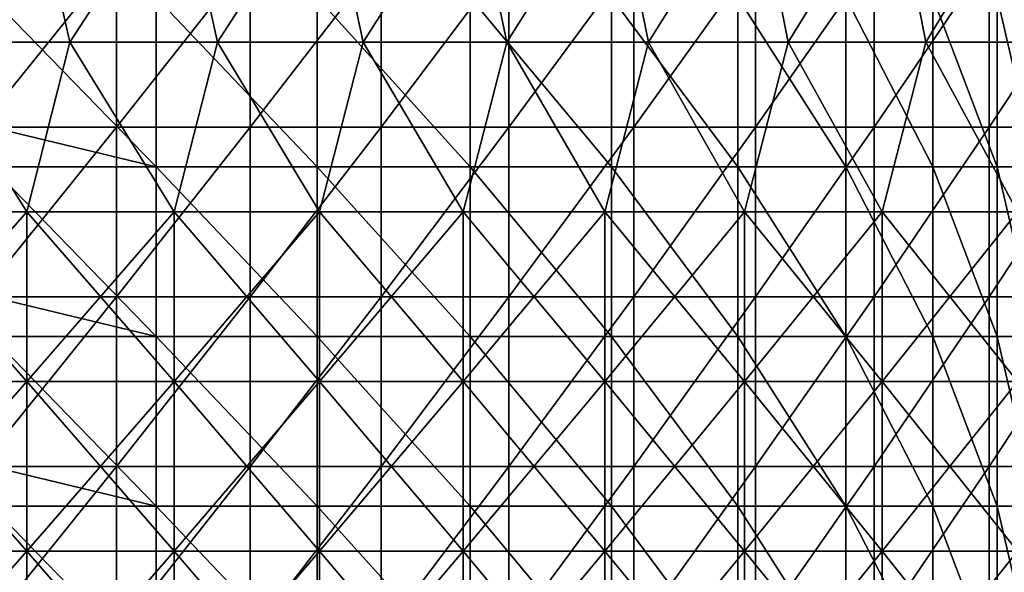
# Model space of a CAD drawing. Header units: inches. Extents: x -4.75 to 4.5, y 0 to 1.88.
# Tile 318 of 462: x 1.66 to 2.13, y 0.91 to 1.17. Entities that reach past the tile are written whole.
import ezdxf

# ---------------------------------------------------------------- set-up
doc = ezdxf.new("R2010")
doc.units = ezdxf.units.IN
doc.header["$LTSCALE"] = 101.851852
doc.header["$MEASUREMENT"] = 0
for name, color, linetype in [('11', 7, 'CONTINUOUS'), ('12', 7, 'CONTINUOUS'), ('33', 7, 'CONTINUOUS')]:
    doc.layers.add(name, color=color, linetype=linetype)

msp = doc.modelspace()

# ---------------------------------------------------------------- linework, layer by layer
at = {"layer": '11', "color": 13, "linetype": 'Continuous', "true_color": 0xd67263}
for points in [[(1.71037, 1.12298, 2.31587), (1.64597, 1.12298, 2.36208), (1.71037, 1.20306, 2.31587), (1.71037, 1.12298, 2.31587)], [(1.71037, 1.20306, 2.31587), (1.64597, 1.12298, 2.36208), (1.64597, 1.20306, 2.36208), (1.71037, 1.20306, 2.31587)], [(1.77348, 1.12298, 2.26791), (1.71037, 1.12298, 2.31587), (1.77348, 1.20306, 2.26791), (1.77348, 1.12298, 2.26791)], [(1.77348, 1.20306, 2.26791), (1.71037, 1.12298, 2.31587), (1.71037, 1.20306, 2.31587), (1.77348, 1.20306, 2.26791)], [(1.83524, 1.12298, 2.21823), (1.77348, 1.12298, 2.26791), (1.83524, 1.20306, 2.21823), (1.83524, 1.12298, 2.21823)], [(1.83524, 1.20306, 2.21823), (1.77348, 1.12298, 2.26791), (1.77348, 1.20306, 2.26791), (1.83524, 1.20306, 2.21823)], [(1.89561, 1.12298, 2.16687), (1.83524, 1.12298, 2.21823), (1.89561, 1.20306, 2.16687), (1.89561, 1.12298, 2.16687)], [(1.89561, 1.20306, 2.16687), (1.83524, 1.12298, 2.21823), (1.83524, 1.20306, 2.21823), (1.89561, 1.20306, 2.16687)], [(1.95454, 1.12298, 2.11386), (1.89561, 1.12298, 2.16687), (1.95454, 1.20306, 2.11386), (1.95454, 1.12298, 2.11386)], [(1.95454, 1.20306, 2.11386), (1.89561, 1.12298, 2.16687), (1.89561, 1.20306, 2.16687), (1.95454, 1.20306, 2.11386)], [(2.01199, 1.12298, 2.05926), (1.95454, 1.12298, 2.11386), (2.01199, 1.20306, 2.05926), (2.01199, 1.12298, 2.05926)], [(2.01199, 1.20306, 2.05926), (1.95454, 1.12298, 2.11386), (1.95454, 1.20306, 2.11386), (2.01199, 1.20306, 2.05926)], [(2.06792, 1.12298, 2.00309), (2.01199, 1.12298, 2.05926), (2.06792, 1.20306, 2.00309), (2.06792, 1.12298, 2.00309)], [(2.06792, 1.20306, 2.00309), (2.01199, 1.12298, 2.05926), (2.01199, 1.20306, 2.05926), (2.06792, 1.20306, 2.00309)], [(2.12227, 1.12298, 1.9454), (2.06792, 1.12298, 2.00309), (2.12227, 1.20306, 1.9454), (2.12227, 1.12298, 1.9454)], [(2.12227, 1.20306, 1.9454), (2.06792, 1.12298, 2.00309), (2.06792, 1.20306, 2.00309), (2.12227, 1.20306, 1.9454)], [(2.17502, 1.12298, 1.88624), (2.12227, 1.12298, 1.9454), (2.17502, 1.20306, 1.88624), (2.17502, 1.12298, 1.88624)], [(2.17502, 1.20306, 1.88624), (2.12227, 1.12298, 1.9454), (2.12227, 1.20306, 1.9454), (2.17502, 1.20306, 1.88624)], [(1.71037, 1.0429, 2.31587), (1.64597, 1.0429, 2.36208), (1.71037, 1.12298, 2.31587), (1.71037, 1.0429, 2.31587)], [(1.71037, 1.12298, 2.31587), (1.64597, 1.0429, 2.36208), (1.64597, 1.12298, 2.36208), (1.71037, 1.12298, 2.31587)], [(1.77348, 1.0429, 2.26791), (1.71037, 1.0429, 2.31587), (1.77348, 1.12298, 2.26791), (1.77348, 1.0429, 2.26791)], [(1.77348, 1.12298, 2.26791), (1.71037, 1.0429, 2.31587), (1.71037, 1.12298, 2.31587), (1.77348, 1.12298, 2.26791)], [(1.83524, 1.0429, 2.21823), (1.77348, 1.0429, 2.26791), (1.83524, 1.12298, 2.21823), (1.83524, 1.0429, 2.21823)], [(1.83524, 1.12298, 2.21823), (1.77348, 1.0429, 2.26791), (1.77348, 1.12298, 2.26791), (1.83524, 1.12298, 2.21823)], [(1.89561, 1.0429, 2.16687), (1.83524, 1.0429, 2.21823), (1.89561, 1.12298, 2.16687), (1.89561, 1.0429, 2.16687)], [(1.89561, 1.12298, 2.16687), (1.83524, 1.0429, 2.21823), (1.83524, 1.12298, 2.21823), (1.89561, 1.12298, 2.16687)], [(1.95454, 1.0429, 2.11386), (1.89561, 1.0429, 2.16687), (1.95454, 1.12298, 2.11386), (1.95454, 1.0429, 2.11386)], [(1.95454, 1.12298, 2.11386), (1.89561, 1.0429, 2.16687), (1.89561, 1.12298, 2.16687), (1.95454, 1.12298, 2.11386)], [(2.01199, 1.0429, 2.05926), (1.95454, 1.0429, 2.11386), (2.01199, 1.12298, 2.05926), (2.01199, 1.0429, 2.05926)], [(2.01199, 1.12298, 2.05926), (1.95454, 1.0429, 2.11386), (1.95454, 1.12298, 2.11386), (2.01199, 1.12298, 2.05926)], [(2.06792, 1.0429, 2.00309), (2.01199, 1.0429, 2.05926), (2.06792, 1.12298, 2.00309), (2.06792, 1.0429, 2.00309)], [(2.06792, 1.12298, 2.00309), (2.01199, 1.0429, 2.05926), (2.01199, 1.12298, 2.05926), (2.06792, 1.12298, 2.00309)], [(2.12227, 1.0429, 1.9454), (2.06792, 1.0429, 2.00309), (2.12227, 1.12298, 1.9454), (2.12227, 1.0429, 1.9454)], [(2.12227, 1.12298, 1.9454), (2.06792, 1.0429, 2.00309), (2.06792, 1.12298, 2.00309), (2.12227, 1.12298, 1.9454)], [(2.17502, 1.0429, 1.88624), (2.12227, 1.0429, 1.9454), (2.17502, 1.12298, 1.88624), (2.17502, 1.0429, 1.88624)], [(2.17502, 1.12298, 1.88624), (2.12227, 1.0429, 1.9454), (2.12227, 1.12298, 1.9454), (2.17502, 1.12298, 1.88624)], [(1.71037, 0.96282, 2.31587), (1.64597, 0.96282, 2.36208), (1.71037, 1.0429, 2.31587), (1.71037, 0.96282, 2.31587)], [(1.71037, 1.0429, 2.31587), (1.64597, 0.96282, 2.36208), (1.64597, 1.0429, 2.36208), (1.71037, 1.0429, 2.31587)], [(1.77348, 0.96282, 2.26791), (1.71037, 0.96282, 2.31587), (1.77348, 1.0429, 2.26791), (1.77348, 0.96282, 2.26791)], [(1.77348, 1.0429, 2.26791), (1.71037, 0.96282, 2.31587), (1.71037, 1.0429, 2.31587), (1.77348, 1.0429, 2.26791)], [(1.83524, 0.96282, 2.21823), (1.77348, 0.96282, 2.26791), (1.83524, 1.0429, 2.21823), (1.83524, 0.96282, 2.21823)], [(1.83524, 1.0429, 2.21823), (1.77348, 0.96282, 2.26791), (1.77348, 1.0429, 2.26791), (1.83524, 1.0429, 2.21823)], [(1.89561, 0.96282, 2.16687), (1.83524, 0.96282, 2.21823), (1.89561, 1.0429, 2.16687), (1.89561, 0.96282, 2.16687)], [(1.89561, 1.0429, 2.16687), (1.83524, 0.96282, 2.21823), (1.83524, 1.0429, 2.21823), (1.89561, 1.0429, 2.16687)], [(1.95454, 0.96282, 2.11386), (1.89561, 0.96282, 2.16687), (1.95454, 1.0429, 2.11386), (1.95454, 0.96282, 2.11386)], [(1.95454, 1.0429, 2.11386), (1.89561, 0.96282, 2.16687), (1.89561, 1.0429, 2.16687), (1.95454, 1.0429, 2.11386)], [(2.01199, 0.96282, 2.05926), (1.95454, 0.96282, 2.11386), (2.01199, 1.0429, 2.05926), (2.01199, 0.96282, 2.05926)], [(2.01199, 1.0429, 2.05926), (1.95454, 0.96282, 2.11386), (1.95454, 1.0429, 2.11386), (2.01199, 1.0429, 2.05926)], [(2.06792, 0.96282, 2.00309), (2.01199, 0.96282, 2.05926), (2.06792, 1.0429, 2.00309), (2.06792, 0.96282, 2.00309)], [(2.06792, 1.0429, 2.00309), (2.01199, 0.96282, 2.05926), (2.01199, 1.0429, 2.05926), (2.06792, 1.0429, 2.00309)], [(2.12227, 0.96282, 1.9454), (2.06792, 0.96282, 2.00309), (2.12227, 1.0429, 1.9454), (2.12227, 0.96282, 1.9454)], [(2.12227, 1.0429, 1.9454), (2.06792, 0.96282, 2.00309), (2.06792, 1.0429, 2.00309), (2.12227, 1.0429, 1.9454)], [(2.17502, 0.96282, 1.88624), (2.12227, 0.96282, 1.9454), (2.17502, 1.0429, 1.88624), (2.17502, 0.96282, 1.88624)], [(2.17502, 1.0429, 1.88624), (2.12227, 0.96282, 1.9454), (2.12227, 1.0429, 1.9454), (2.17502, 1.0429, 1.88624)], [(1.71037, 0.88274, 2.31587), (1.64597, 0.88274, 2.36208), (1.71037, 0.96282, 2.31587), (1.71037, 0.88274, 2.31587)], [(1.71037, 0.96282, 2.31587), (1.64597, 0.88274, 2.36208), (1.64597, 0.96282, 2.36208), (1.71037, 0.96282, 2.31587)], [(1.77348, 0.88274, 2.26791), (1.71037, 0.88274, 2.31587), (1.77348, 0.96282, 2.26791), (1.77348, 0.88274, 2.26791)], [(1.77348, 0.96282, 2.26791), (1.71037, 0.88274, 2.31587), (1.71037, 0.96282, 2.31587), (1.77348, 0.96282, 2.26791)], [(1.83524, 0.88274, 2.21823), (1.77348, 0.88274, 2.26791), (1.83524, 0.96282, 2.21823), (1.83524, 0.88274, 2.21823)], [(1.83524, 0.96282, 2.21823), (1.77348, 0.88274, 2.26791), (1.77348, 0.96282, 2.26791), (1.83524, 0.96282, 2.21823)], [(1.89561, 0.88274, 2.16687), (1.83524, 0.88274, 2.21823), (1.89561, 0.96282, 2.16687), (1.89561, 0.88274, 2.16687)], [(1.89561, 0.96282, 2.16687), (1.83524, 0.88274, 2.21823), (1.83524, 0.96282, 2.21823), (1.89561, 0.96282, 2.16687)], [(1.95454, 0.88274, 2.11386), (1.89561, 0.88274, 2.16687), (1.95454, 0.96282, 2.11386), (1.95454, 0.88274, 2.11386)], [(1.95454, 0.96282, 2.11386), (1.89561, 0.88274, 2.16687), (1.89561, 0.96282, 2.16687), (1.95454, 0.96282, 2.11386)], [(2.01199, 0.88274, 2.05926), (1.95454, 0.88274, 2.11386), (2.01199, 0.96282, 2.05926), (2.01199, 0.88274, 2.05926)], [(2.01199, 0.96282, 2.05926), (1.95454, 0.88274, 2.11386), (1.95454, 0.96282, 2.11386), (2.01199, 0.96282, 2.05926)], [(2.06792, 0.88274, 2.00309), (2.01199, 0.88274, 2.05926), (2.06792, 0.96282, 2.00309), (2.06792, 0.88274, 2.00309)], [(2.06792, 0.96282, 2.00309), (2.01199, 0.88274, 2.05926), (2.01199, 0.96282, 2.05926), (2.06792, 0.96282, 2.00309)], [(2.12227, 0.88274, 1.9454), (2.06792, 0.88274, 2.00309), (2.12227, 0.96282, 1.9454), (2.12227, 0.88274, 1.9454)], [(2.12227, 0.96282, 1.9454), (2.06792, 0.88274, 2.00309), (2.06792, 0.96282, 2.00309), (2.12227, 0.96282, 1.9454)], [(2.17502, 0.88274, 1.88624), (2.12227, 0.88274, 1.9454), (2.17502, 0.96282, 1.88624), (2.17502, 0.88274, 1.88624)], [(2.17502, 0.96282, 1.88624), (2.12227, 0.88274, 1.9454), (2.12227, 0.96282, 1.9454), (2.17502, 0.96282, 1.88624)]]:
    msp.add_3dface(points, dxfattribs=at)
at = {"layer": '12', "color": 13, "linetype": 'Continuous', "true_color": 0xd67263}
for points in [[(1.61789, 1.16302, -3.17393), (1.59965, 1.2431, -3.18316), (1.67049, 1.2431, -3.14656), (1.61789, 1.16302, -3.17393)], [(1.67049, 1.2431, 3.14656), (1.59966, 1.2431, 3.18316), (1.61789, 1.16302, 3.17393), (1.67049, 1.2431, 3.14656)], [(1.67049, 1.2431, 3.14656), (1.61789, 1.16302, 3.17393), (1.68837, 1.16302, 3.13701), (1.67049, 1.2431, 3.14656)], [(1.68837, 1.16302, -3.13701), (1.61789, 1.16302, -3.17393), (1.67049, 1.2431, -3.14656), (1.68837, 1.16302, -3.13701)], [(1.7405, 1.2431, 3.10839), (1.67049, 1.2431, 3.14656), (1.68837, 1.16302, 3.13701), (1.7405, 1.2431, 3.10839)], [(1.68837, 1.16302, -3.13701), (1.67049, 1.2431, -3.14656), (1.74049, 1.2431, -3.10839), (1.68837, 1.16302, -3.13701)], [(1.7405, 1.2431, 3.10839), (1.68837, 1.16302, 3.13701), (1.758, 1.16302, 3.09852), (1.7405, 1.2431, 3.10839)], [(1.75801, 1.16302, -3.09852), (1.68837, 1.16302, -3.13701), (1.74049, 1.2431, -3.10839), (1.75801, 1.16302, -3.09852)], [(1.75801, 1.16302, -3.09852), (1.74049, 1.2431, -3.10839), (1.80962, 1.2431, -3.06866), (1.75801, 1.16302, -3.09852)], [(1.80963, 1.2431, 3.06866), (1.7405, 1.2431, 3.10839), (1.758, 1.16302, 3.09852), (1.80963, 1.2431, 3.06866)], [(1.80963, 1.2431, 3.06866), (1.758, 1.16302, 3.09852), (1.82676, 1.16302, 3.05849), (1.80963, 1.2431, 3.06866)], [(1.82676, 1.16302, -3.05849), (1.75801, 1.16302, -3.09852), (1.80962, 1.2431, -3.06866), (1.82676, 1.16302, -3.05849)], [(1.82676, 1.16302, -3.05849), (1.80962, 1.2431, -3.06866), (1.87785, 1.2431, -3.02739), (1.82676, 1.16302, -3.05849)], [(1.87785, 1.2431, 3.02739), (1.80963, 1.2431, 3.06866), (1.82676, 1.16302, 3.05849), (1.87785, 1.2431, 3.02739)], [(1.87785, 1.2431, 3.02739), (1.82676, 1.16302, 3.05849), (1.89461, 1.16302, 3.01693), (1.87785, 1.2431, 3.02739)], [(1.89461, 1.16302, -3.01693), (1.82676, 1.16302, -3.05849), (1.87785, 1.2431, -3.02739), (1.89461, 1.16302, -3.01693)], [(1.94513, 1.2431, 2.9846), (1.87785, 1.2431, 3.02739), (1.89461, 1.16302, 3.01693), (1.94513, 1.2431, 2.9846)], [(1.89461, 1.16302, -3.01693), (1.87785, 1.2431, -3.02739), (1.94513, 1.2431, -2.98461), (1.89461, 1.16302, -3.01693)], [(1.94513, 1.2431, 2.9846), (1.89461, 1.16302, 3.01693), (1.96151, 1.16302, 2.97387), (1.94513, 1.2431, 2.9846)], [(1.96151, 1.16302, -2.97386), (1.89461, 1.16302, -3.01693), (1.94513, 1.2431, -2.98461), (1.96151, 1.16302, -2.97386)], [(2.01144, 1.2431, 2.94032), (1.94513, 1.2431, 2.9846), (1.96151, 1.16302, 2.97387), (2.01144, 1.2431, 2.94032)], [(1.96151, 1.16302, -2.97386), (1.94513, 1.2431, -2.98461), (2.01144, 1.2431, -2.94033), (1.96151, 1.16302, -2.97386)], [(2.01144, 1.2431, 2.94032), (1.96151, 1.16302, 2.97387), (2.02744, 1.16302, 2.92932), (2.01144, 1.2431, 2.94032)], [(2.02744, 1.16302, -2.92932), (1.96151, 1.16302, -2.97386), (2.01144, 1.2431, -2.94033), (2.02744, 1.16302, -2.92932)], [(2.07674, 1.2431, 2.89457), (2.01144, 1.2431, 2.94032), (2.02744, 1.16302, 2.92932), (2.07674, 1.2431, 2.89457)], [(2.02744, 1.16302, -2.92932), (2.01144, 1.2431, -2.94033), (2.07674, 1.2431, -2.89457), (2.02744, 1.16302, -2.92932)], [(2.07674, 1.2431, 2.89457), (2.02744, 1.16302, 2.92932), (2.09235, 1.16302, 2.88331), (2.07674, 1.2431, 2.89457)], [(2.09235, 1.16302, -2.88331), (2.02744, 1.16302, -2.92932), (2.07674, 1.2431, -2.89457), (2.09235, 1.16302, -2.88331)], [(2.141, 1.2431, 2.84737), (2.07674, 1.2431, 2.89457), (2.09235, 1.16302, 2.88331), (2.141, 1.2431, 2.84737)], [(2.09235, 1.16302, -2.88331), (2.07674, 1.2431, -2.89457), (2.141, 1.2431, -2.84737), (2.09235, 1.16302, -2.88331)], [(2.141, 1.2431, 2.84737), (2.09235, 1.16302, 2.88331), (2.15622, 1.16302, 2.83587), (2.141, 1.2431, 2.84737)], [(2.15622, 1.16302, -2.83586), (2.09235, 1.16302, -2.88331), (2.141, 1.2431, -2.84737), (2.15622, 1.16302, -2.83586)], [(1.59769, 1.08294, 3.18415), (1.66804, 1.08294, 3.14786), (1.61789, 1.16302, 3.17393), (1.59769, 1.08294, 3.18415)], [(1.66804, 1.08294, -3.14786), (1.59769, 1.08294, -3.18415), (1.61789, 1.16302, -3.17393), (1.66804, 1.08294, -3.14786)], [(1.61789, 1.16302, 3.17393), (1.66804, 1.08294, 3.14786), (1.68837, 1.16302, 3.13701), (1.61789, 1.16302, 3.17393)], [(1.68837, 1.16302, -3.13701), (1.66804, 1.08294, -3.14786), (1.61789, 1.16302, -3.17393), (1.68837, 1.16302, -3.13701)], [(1.66804, 1.08294, 3.14786), (1.73758, 1.08294, 3.11002), (1.68837, 1.16302, 3.13701), (1.66804, 1.08294, 3.14786)], [(1.73758, 1.08294, -3.11002), (1.66804, 1.08294, -3.14786), (1.68837, 1.16302, -3.13701), (1.73758, 1.08294, -3.11002)], [(1.68837, 1.16302, 3.13701), (1.73758, 1.08294, 3.11002), (1.758, 1.16302, 3.09852), (1.68837, 1.16302, 3.13701)], [(1.75801, 1.16302, -3.09852), (1.73758, 1.08294, -3.11002), (1.68837, 1.16302, -3.13701), (1.75801, 1.16302, -3.09852)], [(1.73758, 1.08294, 3.11002), (1.80625, 1.08294, 3.07065), (1.758, 1.16302, 3.09852), (1.73758, 1.08294, 3.11002)], [(1.80625, 1.08294, -3.07065), (1.73758, 1.08294, -3.11002), (1.75801, 1.16302, -3.09852), (1.80625, 1.08294, -3.07065)], [(1.758, 1.16302, 3.09852), (1.80625, 1.08294, 3.07065), (1.82676, 1.16302, 3.05849), (1.758, 1.16302, 3.09852)], [(1.82676, 1.16302, -3.05849), (1.80625, 1.08294, -3.07065), (1.75801, 1.16302, -3.09852), (1.82676, 1.16302, -3.05849)], [(1.80625, 1.08294, 3.07065), (1.87403, 1.08294, 3.02975), (1.82676, 1.16302, 3.05849), (1.80625, 1.08294, 3.07065)], [(1.87403, 1.08294, -3.02975), (1.80625, 1.08294, -3.07065), (1.82676, 1.16302, -3.05849), (1.87403, 1.08294, -3.02975)], [(1.82676, 1.16302, 3.05849), (1.87403, 1.08294, 3.02975), (1.89461, 1.16302, 3.01693), (1.82676, 1.16302, 3.05849)], [(1.89461, 1.16302, -3.01693), (1.87403, 1.08294, -3.02975), (1.82676, 1.16302, -3.05849), (1.89461, 1.16302, -3.01693)], [(1.87403, 1.08294, 3.02975), (1.94089, 1.08294, 2.98736), (1.89461, 1.16302, 3.01693), (1.87403, 1.08294, 3.02975)], [(1.94089, 1.08294, -2.98736), (1.87403, 1.08294, -3.02975), (1.89461, 1.16302, -3.01693), (1.94089, 1.08294, -2.98736)], [(1.89461, 1.16302, 3.01693), (1.94089, 1.08294, 2.98736), (1.96151, 1.16302, 2.97387), (1.89461, 1.16302, 3.01693)], [(1.96151, 1.16302, -2.97386), (1.94089, 1.08294, -2.98736), (1.89461, 1.16302, -3.01693), (1.96151, 1.16302, -2.97386)], [(1.94089, 1.08294, 2.98736), (2.00679, 1.08294, 2.9435), (1.96151, 1.16302, 2.97387), (1.94089, 1.08294, 2.98736)], [(2.00679, 1.08294, -2.9435), (1.94089, 1.08294, -2.98736), (1.96151, 1.16302, -2.97386), (2.00679, 1.08294, -2.9435)], [(1.96151, 1.16302, 2.97387), (2.00679, 1.08294, 2.9435), (2.02744, 1.16302, 2.92932), (1.96151, 1.16302, 2.97387)], [(2.02744, 1.16302, -2.92932), (2.00679, 1.08294, -2.9435), (1.96151, 1.16302, -2.97386), (2.02744, 1.16302, -2.92932)], [(2.00679, 1.08294, 2.9435), (2.0717, 1.08294, 2.89818), (2.02744, 1.16302, 2.92932), (2.00679, 1.08294, 2.9435)], [(2.0717, 1.08294, -2.89818), (2.00679, 1.08294, -2.9435), (2.02744, 1.16302, -2.92932), (2.0717, 1.08294, -2.89818)], [(2.02744, 1.16302, 2.92932), (2.0717, 1.08294, 2.89818), (2.09235, 1.16302, 2.88331), (2.02744, 1.16302, 2.92932)], [(2.09235, 1.16302, -2.88331), (2.0717, 1.08294, -2.89818), (2.02744, 1.16302, -2.92932), (2.09235, 1.16302, -2.88331)], [(2.0717, 1.08294, 2.89818), (2.13559, 1.08294, 2.85143), (2.09235, 1.16302, 2.88331), (2.0717, 1.08294, 2.89818)], [(2.13559, 1.08294, -2.85143), (2.0717, 1.08294, -2.89818), (2.09235, 1.16302, -2.88331), (2.13559, 1.08294, -2.85143)], [(2.09235, 1.16302, 2.88331), (2.13559, 1.08294, 2.85143), (2.15622, 1.16302, 2.83587), (2.09235, 1.16302, 2.88331)], [(2.15622, 1.16302, -2.83586), (2.13559, 1.08294, -2.85143), (2.09235, 1.16302, -2.88331), (2.15622, 1.16302, -2.83586)], [(1.66804, 1.08294, 3.14786), (1.59769, 1.08294, 3.18415), (1.66804, 1.00286, 3.14786), (1.66804, 1.08294, 3.14786)], [(1.66804, 1.00286, 3.14786), (1.59769, 1.08294, 3.18415), (1.59769, 1.00286, 3.18415), (1.66804, 1.00286, 3.14786)], [(1.66804, 1.00286, -3.14786), (1.59769, 1.00286, -3.18415), (1.66804, 1.08294, -3.14786), (1.66804, 1.00286, -3.14786)], [(1.66804, 1.08294, -3.14786), (1.59769, 1.00286, -3.18415), (1.59769, 1.08294, -3.18415), (1.66804, 1.08294, -3.14786)], [(1.73758, 1.08294, 3.11002), (1.66804, 1.08294, 3.14786), (1.73758, 1.00286, 3.11002), (1.73758, 1.08294, 3.11002)], [(1.73758, 1.00286, 3.11002), (1.66804, 1.08294, 3.14786), (1.66804, 1.00286, 3.14786), (1.73758, 1.00286, 3.11002)], [(1.73758, 1.00286, -3.11002), (1.66804, 1.00286, -3.14786), (1.73758, 1.08294, -3.11002), (1.73758, 1.00286, -3.11002)], [(1.73758, 1.08294, -3.11002), (1.66804, 1.00286, -3.14786), (1.66804, 1.08294, -3.14786), (1.73758, 1.08294, -3.11002)], [(1.80625, 1.08294, 3.07065), (1.73758, 1.08294, 3.11002), (1.80625, 1.00286, 3.07065), (1.80625, 1.08294, 3.07065)], [(1.80625, 1.00286, 3.07065), (1.73758, 1.08294, 3.11002), (1.73758, 1.00286, 3.11002), (1.80625, 1.00286, 3.07065)], [(1.80625, 1.00286, -3.07065), (1.73758, 1.00286, -3.11002), (1.80625, 1.08294, -3.07065), (1.80625, 1.00286, -3.07065)], [(1.80625, 1.08294, -3.07065), (1.73758, 1.00286, -3.11002), (1.73758, 1.08294, -3.11002), (1.80625, 1.08294, -3.07065)], [(1.87403, 1.08294, 3.02975), (1.80625, 1.08294, 3.07065), (1.87403, 1.00286, 3.02975), (1.87403, 1.08294, 3.02975)], [(1.87403, 1.00286, 3.02975), (1.80625, 1.08294, 3.07065), (1.80625, 1.00286, 3.07065), (1.87403, 1.00286, 3.02975)], [(1.87403, 1.00286, -3.02975), (1.80625, 1.00286, -3.07065), (1.87403, 1.08294, -3.02975), (1.87403, 1.00286, -3.02975)], [(1.87403, 1.08294, -3.02975), (1.80625, 1.00286, -3.07065), (1.80625, 1.08294, -3.07065), (1.87403, 1.08294, -3.02975)], [(1.94089, 1.08294, 2.98736), (1.87403, 1.08294, 3.02975), (1.94089, 1.00286, 2.98736), (1.94089, 1.08294, 2.98736)], [(1.94089, 1.00286, 2.98736), (1.87403, 1.08294, 3.02975), (1.87403, 1.00286, 3.02975), (1.94089, 1.00286, 2.98736)], [(1.94089, 1.00286, -2.98736), (1.87403, 1.00286, -3.02975), (1.94089, 1.08294, -2.98736), (1.94089, 1.00286, -2.98736)], [(1.94089, 1.08294, -2.98736), (1.87403, 1.00286, -3.02975), (1.87403, 1.08294, -3.02975), (1.94089, 1.08294, -2.98736)], [(2.00679, 1.08294, 2.9435), (1.94089, 1.08294, 2.98736), (2.00679, 1.00286, 2.9435), (2.00679, 1.08294, 2.9435)], [(2.00679, 1.00286, 2.9435), (1.94089, 1.08294, 2.98736), (1.94089, 1.00286, 2.98736), (2.00679, 1.00286, 2.9435)], [(2.00679, 1.00286, -2.9435), (1.94089, 1.00286, -2.98736), (2.00679, 1.08294, -2.9435), (2.00679, 1.00286, -2.9435)], [(2.00679, 1.08294, -2.9435), (1.94089, 1.00286, -2.98736), (1.94089, 1.08294, -2.98736), (2.00679, 1.08294, -2.9435)], [(2.0717, 1.08294, 2.89818), (2.00679, 1.08294, 2.9435), (2.0717, 1.00286, 2.89818), (2.0717, 1.08294, 2.89818)], [(2.0717, 1.00286, 2.89818), (2.00679, 1.08294, 2.9435), (2.00679, 1.00286, 2.9435), (2.0717, 1.00286, 2.89818)], [(2.0717, 1.00286, -2.89818), (2.00679, 1.00286, -2.9435), (2.0717, 1.08294, -2.89818), (2.0717, 1.00286, -2.89818)], [(2.0717, 1.08294, -2.89818), (2.00679, 1.00286, -2.9435), (2.00679, 1.08294, -2.9435), (2.0717, 1.08294, -2.89818)], [(2.13559, 1.08294, 2.85143), (2.0717, 1.08294, 2.89818), (2.13559, 1.00286, 2.85143), (2.13559, 1.08294, 2.85143)], [(2.13559, 1.00286, 2.85143), (2.0717, 1.08294, 2.89818), (2.0717, 1.00286, 2.89818), (2.13559, 1.00286, 2.85143)], [(2.13559, 1.00286, -2.85143), (2.0717, 1.00286, -2.89818), (2.13559, 1.08294, -2.85143), (2.13559, 1.00286, -2.85143)], [(2.13559, 1.08294, -2.85143), (2.0717, 1.00286, -2.89818), (2.0717, 1.08294, -2.89818), (2.13559, 1.08294, -2.85143)], [(1.66804, 1.00286, 3.14786), (1.59769, 1.00286, 3.18415), (1.66804, 0.92278, 3.14786), (1.66804, 1.00286, 3.14786)], [(1.66804, 0.92278, 3.14786), (1.59769, 1.00286, 3.18415), (1.59769, 0.92278, 3.18415), (1.66804, 0.92278, 3.14786)], [(1.66804, 0.92278, -3.14786), (1.59769, 0.92278, -3.18415), (1.66804, 1.00286, -3.14786), (1.66804, 0.92278, -3.14786)], [(1.66804, 1.00286, -3.14786), (1.59769, 0.92278, -3.18415), (1.59769, 1.00286, -3.18415), (1.66804, 1.00286, -3.14786)], [(1.73758, 1.00286, 3.11002), (1.66804, 1.00286, 3.14786), (1.73758, 0.92278, 3.11002), (1.73758, 1.00286, 3.11002)], [(1.73758, 0.92278, 3.11002), (1.66804, 1.00286, 3.14786), (1.66804, 0.92278, 3.14786), (1.73758, 0.92278, 3.11002)], [(1.73758, 0.92278, -3.11002), (1.66804, 0.92278, -3.14786), (1.73758, 1.00286, -3.11002), (1.73758, 0.92278, -3.11002)], [(1.73758, 1.00286, -3.11002), (1.66804, 0.92278, -3.14786), (1.66804, 1.00286, -3.14786), (1.73758, 1.00286, -3.11002)], [(1.80625, 1.00286, 3.07065), (1.73758, 1.00286, 3.11002), (1.80625, 0.92278, 3.07065), (1.80625, 1.00286, 3.07065)], [(1.80625, 0.92278, 3.07065), (1.73758, 1.00286, 3.11002), (1.73758, 0.92278, 3.11002), (1.80625, 0.92278, 3.07065)], [(1.80625, 0.92278, -3.07065), (1.73758, 0.92278, -3.11002), (1.80625, 1.00286, -3.07065), (1.80625, 0.92278, -3.07065)], [(1.80625, 1.00286, -3.07065), (1.73758, 0.92278, -3.11002), (1.73758, 1.00286, -3.11002), (1.80625, 1.00286, -3.07065)], [(1.87403, 1.00286, 3.02975), (1.80625, 1.00286, 3.07065), (1.87403, 0.92278, 3.02975), (1.87403, 1.00286, 3.02975)], [(1.87403, 0.92278, 3.02975), (1.80625, 1.00286, 3.07065), (1.80625, 0.92278, 3.07065), (1.87403, 0.92278, 3.02975)], [(1.87403, 0.92278, -3.02975), (1.80625, 0.92278, -3.07065), (1.87403, 1.00286, -3.02975), (1.87403, 0.92278, -3.02975)], [(1.87403, 1.00286, -3.02975), (1.80625, 0.92278, -3.07065), (1.80625, 1.00286, -3.07065), (1.87403, 1.00286, -3.02975)], [(1.94089, 1.00286, 2.98736), (1.87403, 1.00286, 3.02975), (1.94089, 0.92278, 2.98736), (1.94089, 1.00286, 2.98736)], [(1.94089, 0.92278, 2.98736), (1.87403, 1.00286, 3.02975), (1.87403, 0.92278, 3.02975), (1.94089, 0.92278, 2.98736)], [(1.94089, 0.92278, -2.98736), (1.87403, 0.92278, -3.02975), (1.94089, 1.00286, -2.98736), (1.94089, 0.92278, -2.98736)], [(1.94089, 1.00286, -2.98736), (1.87403, 0.92278, -3.02975), (1.87403, 1.00286, -3.02975), (1.94089, 1.00286, -2.98736)], [(2.00679, 1.00286, 2.9435), (1.94089, 1.00286, 2.98736), (2.00679, 0.92278, 2.9435), (2.00679, 1.00286, 2.9435)], [(2.00679, 0.92278, 2.9435), (1.94089, 1.00286, 2.98736), (1.94089, 0.92278, 2.98736), (2.00679, 0.92278, 2.9435)], [(2.00679, 0.92278, -2.9435), (1.94089, 0.92278, -2.98736), (2.00679, 1.00286, -2.9435), (2.00679, 0.92278, -2.9435)], [(2.00679, 1.00286, -2.9435), (1.94089, 0.92278, -2.98736), (1.94089, 1.00286, -2.98736), (2.00679, 1.00286, -2.9435)], [(2.0717, 1.00286, 2.89818), (2.00679, 1.00286, 2.9435), (2.0717, 0.92278, 2.89818), (2.0717, 1.00286, 2.89818)], [(2.0717, 0.92278, 2.89818), (2.00679, 1.00286, 2.9435), (2.00679, 0.92278, 2.9435), (2.0717, 0.92278, 2.89818)], [(2.0717, 0.92278, -2.89818), (2.00679, 0.92278, -2.9435), (2.0717, 1.00286, -2.89818), (2.0717, 0.92278, -2.89818)], [(2.0717, 1.00286, -2.89818), (2.00679, 0.92278, -2.9435), (2.00679, 1.00286, -2.9435), (2.0717, 1.00286, -2.89818)], [(2.13559, 1.00286, 2.85143), (2.0717, 1.00286, 2.89818), (2.13559, 0.92278, 2.85143), (2.13559, 1.00286, 2.85143)], [(2.13559, 0.92278, 2.85143), (2.0717, 1.00286, 2.89818), (2.0717, 0.92278, 2.89818), (2.13559, 0.92278, 2.85143)], [(2.13559, 0.92278, -2.85143), (2.0717, 0.92278, -2.89818), (2.13559, 1.00286, -2.85143), (2.13559, 0.92278, -2.85143)], [(2.13559, 1.00286, -2.85143), (2.0717, 0.92278, -2.89818), (2.0717, 1.00286, -2.89818), (2.13559, 1.00286, -2.85143)], [(1.66804, 0.92278, 3.14786), (1.59769, 0.92278, 3.18415), (1.66804, 0.8427, 3.14786), (1.66804, 0.92278, 3.14786)], [(1.66804, 0.8427, 3.14786), (1.59769, 0.92278, 3.18415), (1.59769, 0.8427, 3.18415), (1.66804, 0.8427, 3.14786)], [(1.66804, 0.8427, -3.14786), (1.59769, 0.8427, -3.18415), (1.66804, 0.92278, -3.14786), (1.66804, 0.8427, -3.14786)], [(1.66804, 0.92278, -3.14786), (1.59769, 0.8427, -3.18415), (1.59769, 0.92278, -3.18415), (1.66804, 0.92278, -3.14786)], [(1.73758, 0.92278, 3.11002), (1.66804, 0.92278, 3.14786), (1.73758, 0.8427, 3.11002), (1.73758, 0.92278, 3.11002)], [(1.73758, 0.8427, 3.11002), (1.66804, 0.92278, 3.14786), (1.66804, 0.8427, 3.14786), (1.73758, 0.8427, 3.11002)], [(1.73758, 0.8427, -3.11002), (1.66804, 0.8427, -3.14786), (1.73758, 0.92278, -3.11002), (1.73758, 0.8427, -3.11002)], [(1.73758, 0.92278, -3.11002), (1.66804, 0.8427, -3.14786), (1.66804, 0.92278, -3.14786), (1.73758, 0.92278, -3.11002)], [(1.80625, 0.92278, 3.07065), (1.73758, 0.92278, 3.11002), (1.80625, 0.8427, 3.07065), (1.80625, 0.92278, 3.07065)], [(1.80625, 0.8427, 3.07065), (1.73758, 0.92278, 3.11002), (1.73758, 0.8427, 3.11002), (1.80625, 0.8427, 3.07065)], [(1.80625, 0.8427, -3.07065), (1.73758, 0.8427, -3.11002), (1.80625, 0.92278, -3.07065), (1.80625, 0.8427, -3.07065)], [(1.80625, 0.92278, -3.07065), (1.73758, 0.8427, -3.11002), (1.73758, 0.92278, -3.11002), (1.80625, 0.92278, -3.07065)], [(1.87403, 0.92278, 3.02975), (1.80625, 0.92278, 3.07065), (1.87403, 0.8427, 3.02975), (1.87403, 0.92278, 3.02975)], [(1.87403, 0.8427, 3.02975), (1.80625, 0.92278, 3.07065), (1.80625, 0.8427, 3.07065), (1.87403, 0.8427, 3.02975)], [(1.87403, 0.8427, -3.02975), (1.80625, 0.8427, -3.07065), (1.87403, 0.92278, -3.02975), (1.87403, 0.8427, -3.02975)], [(1.87403, 0.92278, -3.02975), (1.80625, 0.8427, -3.07065), (1.80625, 0.92278, -3.07065), (1.87403, 0.92278, -3.02975)], [(1.94089, 0.92278, 2.98736), (1.87403, 0.92278, 3.02975), (1.94089, 0.8427, 2.98736), (1.94089, 0.92278, 2.98736)], [(1.94089, 0.8427, 2.98736), (1.87403, 0.92278, 3.02975), (1.87403, 0.8427, 3.02975), (1.94089, 0.8427, 2.98736)], [(1.94089, 0.8427, -2.98736), (1.87403, 0.8427, -3.02975), (1.94089, 0.92278, -2.98736), (1.94089, 0.8427, -2.98736)], [(1.94089, 0.92278, -2.98736), (1.87403, 0.8427, -3.02975), (1.87403, 0.92278, -3.02975), (1.94089, 0.92278, -2.98736)], [(2.00679, 0.92278, 2.9435), (1.94089, 0.92278, 2.98736), (2.00679, 0.8427, 2.9435), (2.00679, 0.92278, 2.9435)], [(2.00679, 0.8427, 2.9435), (1.94089, 0.92278, 2.98736), (1.94089, 0.8427, 2.98736), (2.00679, 0.8427, 2.9435)], [(2.00679, 0.8427, -2.9435), (1.94089, 0.8427, -2.98736), (2.00679, 0.92278, -2.9435), (2.00679, 0.8427, -2.9435)], [(2.00679, 0.92278, -2.9435), (1.94089, 0.8427, -2.98736), (1.94089, 0.92278, -2.98736), (2.00679, 0.92278, -2.9435)], [(2.0717, 0.92278, 2.89818), (2.00679, 0.92278, 2.9435), (2.0717, 0.8427, 2.89818), (2.0717, 0.92278, 2.89818)], [(2.0717, 0.8427, 2.89818), (2.00679, 0.92278, 2.9435), (2.00679, 0.8427, 2.9435), (2.0717, 0.8427, 2.89818)], [(2.0717, 0.8427, -2.89818), (2.00679, 0.8427, -2.9435), (2.0717, 0.92278, -2.89818), (2.0717, 0.8427, -2.89818)], [(2.0717, 0.92278, -2.89818), (2.00679, 0.8427, -2.9435), (2.00679, 0.92278, -2.9435), (2.0717, 0.92278, -2.89818)], [(2.13559, 0.92278, 2.85143), (2.0717, 0.92278, 2.89818), (2.13559, 0.8427, 2.85143), (2.13559, 0.92278, 2.85143)], [(2.13559, 0.8427, 2.85143), (2.0717, 0.92278, 2.89818), (2.0717, 0.8427, 2.89818), (2.13559, 0.8427, 2.85143)], [(2.13559, 0.8427, -2.85143), (2.0717, 0.8427, -2.89818), (2.13559, 0.92278, -2.85143), (2.13559, 0.8427, -2.85143)], [(2.13559, 0.92278, -2.85143), (2.0717, 0.8427, -2.89818), (2.0717, 0.92278, -2.89818), (2.13559, 0.92278, -2.85143)]]:
    msp.add_3dface(points, dxfattribs=at)
at = {"layer": '33', "color": 13, "linetype": 'Continuous', "true_color": 0xd67263}
for points in [[(1.65118, 1.18434, 0.25), (1.65118, 1.12298, 0.25), (1.72909, 1.10426, 0.24389), (1.65118, 1.18434, 0.25)], [(1.65118, 1.18434, 0.25), (1.72909, 1.10426, 0.24389), (1.72909, 1.18434, 0.24389), (1.65118, 1.18434, 0.25)], [(1.72909, 1.10426, 0.24389), (1.8051, 1.10426, 0.22572), (1.72909, 1.18434, 0.24389), (1.72909, 1.10426, 0.24389)], [(1.72909, 1.18434, 0.24389), (1.8051, 1.10426, 0.22572), (1.8051, 1.18434, 0.22572), (1.72909, 1.18434, 0.24389)], [(1.8051, 1.10426, 0.22572), (1.87735, 1.10426, 0.19592), (1.8051, 1.18434, 0.22572), (1.8051, 1.10426, 0.22572)], [(1.8051, 1.18434, 0.22572), (1.87735, 1.10426, 0.19592), (1.87735, 1.18434, 0.19592), (1.8051, 1.18434, 0.22572)], [(1.87735, 1.10426, 0.19592), (1.94407, 1.10426, 0.15524), (1.87735, 1.18434, 0.19592), (1.87735, 1.10426, 0.19592)], [(1.87735, 1.18434, 0.19592), (1.94407, 1.10426, 0.15524), (1.94407, 1.18434, 0.15524), (1.87735, 1.18434, 0.19592)], [(1.94407, 1.10426, 0.15524), (2.00364, 1.10426, 0.10465), (1.94407, 1.18434, 0.15524), (1.94407, 1.10426, 0.15524)], [(1.94407, 1.18434, 0.15524), (2.00364, 1.10426, 0.10465), (2.00364, 1.18434, 0.10465), (1.94407, 1.18434, 0.15524)], [(2.00364, 1.10426, 0.10465), (2.05459, 1.10426, 0.04539), (2.00364, 1.18434, 0.10465), (2.00364, 1.10426, 0.10465)], [(2.00364, 1.18434, 0.10465), (2.05459, 1.10426, 0.04539), (2.05459, 1.18434, 0.04539), (2.00364, 1.18434, 0.10465)], [(2.05459, 1.10426, 0.04539), (2.0957, 1.10426, -0.02108), (2.05459, 1.18434, 0.04539), (2.05459, 1.10426, 0.04539)], [(2.05459, 1.18434, 0.04539), (2.0957, 1.10426, -0.02108), (2.0957, 1.18434, -0.02108), (2.05459, 1.18434, 0.04539)], [(2.0957, 1.10426, -0.02108), (2.12594, 1.10426, -0.09314), (2.0957, 1.18434, -0.02108), (2.0957, 1.10426, -0.02108)], [(2.0957, 1.18434, -0.02108), (2.12594, 1.10426, -0.09314), (2.12594, 1.18434, -0.09314), (2.0957, 1.18434, -0.02108)], [(2.12594, 1.10426, -0.09314), (2.14458, 1.10426, -0.16903), (2.12594, 1.18434, -0.09314), (2.12594, 1.10426, -0.09314)], [(2.12594, 1.18434, -0.09314), (2.14458, 1.10426, -0.16903), (2.14458, 1.18434, -0.16903), (2.12594, 1.18434, -0.09314)], [(1.65118, 1.12298, 0.25), (1.65118, 1.10426, 0.25), (1.72909, 1.10426, 0.24389), (1.65118, 1.12298, 0.25)], [(1.65118, 1.10426, 0.25), (1.65118, 1.0429, 0.25), (1.72909, 1.02418, 0.24389), (1.65118, 1.10426, 0.25)], [(1.65118, 1.10426, 0.25), (1.72909, 1.02418, 0.24389), (1.72909, 1.10426, 0.24389), (1.65118, 1.10426, 0.25)], [(1.72909, 1.02418, 0.24389), (1.8051, 1.02418, 0.22572), (1.72909, 1.10426, 0.24389), (1.72909, 1.02418, 0.24389)], [(1.72909, 1.10426, 0.24389), (1.8051, 1.02418, 0.22572), (1.8051, 1.10426, 0.22572), (1.72909, 1.10426, 0.24389)], [(1.8051, 1.02418, 0.22572), (1.87735, 1.02418, 0.19592), (1.8051, 1.10426, 0.22572), (1.8051, 1.02418, 0.22572)], [(1.8051, 1.10426, 0.22572), (1.87735, 1.02418, 0.19592), (1.87735, 1.10426, 0.19592), (1.8051, 1.10426, 0.22572)], [(1.87735, 1.02418, 0.19592), (1.94407, 1.02418, 0.15524), (1.87735, 1.10426, 0.19592), (1.87735, 1.02418, 0.19592)], [(1.87735, 1.10426, 0.19592), (1.94407, 1.02418, 0.15524), (1.94407, 1.10426, 0.15524), (1.87735, 1.10426, 0.19592)], [(1.94407, 1.02418, 0.15524), (2.00364, 1.02418, 0.10465), (1.94407, 1.10426, 0.15524), (1.94407, 1.02418, 0.15524)], [(1.94407, 1.10426, 0.15524), (2.00364, 1.02418, 0.10465), (2.00364, 1.10426, 0.10465), (1.94407, 1.10426, 0.15524)], [(2.00364, 1.02418, 0.10465), (2.05459, 1.02418, 0.04539), (2.00364, 1.10426, 0.10465), (2.00364, 1.02418, 0.10465)], [(2.00364, 1.10426, 0.10465), (2.05459, 1.02418, 0.04539), (2.05459, 1.10426, 0.04539), (2.00364, 1.10426, 0.10465)], [(2.05459, 1.02418, 0.04539), (2.0957, 1.02418, -0.02108), (2.05459, 1.10426, 0.04539), (2.05459, 1.02418, 0.04539)], [(2.05459, 1.10426, 0.04539), (2.0957, 1.02418, -0.02108), (2.0957, 1.10426, -0.02108), (2.05459, 1.10426, 0.04539)], [(2.0957, 1.02418, -0.02108), (2.12594, 1.02418, -0.09314), (2.0957, 1.10426, -0.02108), (2.0957, 1.02418, -0.02108)], [(2.0957, 1.10426, -0.02108), (2.12594, 1.02418, -0.09314), (2.12594, 1.10426, -0.09314), (2.0957, 1.10426, -0.02108)], [(2.12594, 1.02418, -0.09314), (2.14458, 1.02418, -0.16903), (2.12594, 1.10426, -0.09314), (2.12594, 1.02418, -0.09314)], [(2.12594, 1.10426, -0.09314), (2.14458, 1.02418, -0.16903), (2.14458, 1.10426, -0.16903), (2.12594, 1.10426, -0.09314)], [(1.65118, 1.0429, 0.25), (1.65118, 1.02418, 0.25), (1.72909, 1.02418, 0.24389), (1.65118, 1.0429, 0.25)], [(1.65118, 1.02418, 0.25), (1.65118, 0.96282, 0.25), (1.72909, 0.9441, 0.24389), (1.65118, 1.02418, 0.25)], [(1.65118, 1.02418, 0.25), (1.72909, 0.9441, 0.24389), (1.72909, 1.02418, 0.24389), (1.65118, 1.02418, 0.25)], [(1.72909, 0.9441, 0.24389), (1.8051, 0.9441, 0.22572), (1.72909, 1.02418, 0.24389), (1.72909, 0.9441, 0.24389)], [(1.72909, 1.02418, 0.24389), (1.8051, 0.9441, 0.22572), (1.8051, 1.02418, 0.22572), (1.72909, 1.02418, 0.24389)], [(1.8051, 0.9441, 0.22572), (1.87735, 0.9441, 0.19592), (1.8051, 1.02418, 0.22572), (1.8051, 0.9441, 0.22572)], [(1.8051, 1.02418, 0.22572), (1.87735, 0.9441, 0.19592), (1.87735, 1.02418, 0.19592), (1.8051, 1.02418, 0.22572)], [(1.87735, 0.9441, 0.19592), (1.94407, 0.9441, 0.15524), (1.87735, 1.02418, 0.19592), (1.87735, 0.9441, 0.19592)], [(1.87735, 1.02418, 0.19592), (1.94407, 0.9441, 0.15524), (1.94407, 1.02418, 0.15524), (1.87735, 1.02418, 0.19592)], [(1.94407, 0.9441, 0.15524), (2.00364, 0.9441, 0.10465), (1.94407, 1.02418, 0.15524), (1.94407, 0.9441, 0.15524)], [(1.94407, 1.02418, 0.15524), (2.00364, 0.9441, 0.10465), (2.00364, 1.02418, 0.10465), (1.94407, 1.02418, 0.15524)], [(2.00364, 0.9441, 0.10465), (2.05459, 0.9441, 0.04539), (2.00364, 1.02418, 0.10465), (2.00364, 0.9441, 0.10465)], [(2.00364, 1.02418, 0.10465), (2.05459, 0.9441, 0.04539), (2.05459, 1.02418, 0.04539), (2.00364, 1.02418, 0.10465)], [(2.05459, 0.9441, 0.04539), (2.0957, 0.9441, -0.02108), (2.05459, 1.02418, 0.04539), (2.05459, 0.9441, 0.04539)], [(2.05459, 1.02418, 0.04539), (2.0957, 0.9441, -0.02108), (2.0957, 1.02418, -0.02108), (2.05459, 1.02418, 0.04539)], [(2.0957, 0.9441, -0.02108), (2.12594, 0.9441, -0.09314), (2.0957, 1.02418, -0.02108), (2.0957, 0.9441, -0.02108)], [(2.0957, 1.02418, -0.02108), (2.12594, 0.9441, -0.09314), (2.12594, 1.02418, -0.09314), (2.0957, 1.02418, -0.02108)], [(2.12594, 0.9441, -0.09314), (2.14458, 0.9441, -0.16903), (2.12594, 1.02418, -0.09314), (2.12594, 0.9441, -0.09314)], [(2.12594, 1.02418, -0.09314), (2.14458, 0.9441, -0.16903), (2.14458, 1.02418, -0.16903), (2.12594, 1.02418, -0.09314)], [(1.65118, 0.96282, 0.25), (1.65118, 0.9441, 0.25), (1.72909, 0.9441, 0.24389), (1.65118, 0.96282, 0.25)], [(1.65118, 0.9441, 0.25), (1.65118, 0.88274, 0.25), (1.72909, 0.86402, 0.24389), (1.65118, 0.9441, 0.25)], [(1.65118, 0.9441, 0.25), (1.72909, 0.86402, 0.24389), (1.72909, 0.9441, 0.24389), (1.65118, 0.9441, 0.25)], [(1.72909, 0.86402, 0.24389), (1.8051, 0.86402, 0.22572), (1.72909, 0.9441, 0.24389), (1.72909, 0.86402, 0.24389)], [(1.72909, 0.9441, 0.24389), (1.8051, 0.86402, 0.22572), (1.8051, 0.9441, 0.22572), (1.72909, 0.9441, 0.24389)], [(1.8051, 0.86402, 0.22572), (1.87735, 0.86402, 0.19592), (1.8051, 0.9441, 0.22572), (1.8051, 0.86402, 0.22572)], [(1.8051, 0.9441, 0.22572), (1.87735, 0.86402, 0.19592), (1.87735, 0.9441, 0.19592), (1.8051, 0.9441, 0.22572)], [(1.87735, 0.86402, 0.19592), (1.94407, 0.86402, 0.15524), (1.87735, 0.9441, 0.19592), (1.87735, 0.86402, 0.19592)], [(1.87735, 0.9441, 0.19592), (1.94407, 0.86402, 0.15524), (1.94407, 0.9441, 0.15524), (1.87735, 0.9441, 0.19592)], [(1.94407, 0.86402, 0.15524), (2.00364, 0.86402, 0.10465), (1.94407, 0.9441, 0.15524), (1.94407, 0.86402, 0.15524)], [(1.94407, 0.9441, 0.15524), (2.00364, 0.86402, 0.10465), (2.00364, 0.9441, 0.10465), (1.94407, 0.9441, 0.15524)], [(2.00364, 0.86402, 0.10465), (2.05459, 0.86402, 0.04539), (2.00364, 0.9441, 0.10465), (2.00364, 0.86402, 0.10465)], [(2.00364, 0.9441, 0.10465), (2.05459, 0.86402, 0.04539), (2.05459, 0.9441, 0.04539), (2.00364, 0.9441, 0.10465)], [(2.05459, 0.86402, 0.04539), (2.0957, 0.86402, -0.02108), (2.05459, 0.9441, 0.04539), (2.05459, 0.86402, 0.04539)], [(2.05459, 0.9441, 0.04539), (2.0957, 0.86402, -0.02108), (2.0957, 0.9441, -0.02108), (2.05459, 0.9441, 0.04539)], [(2.0957, 0.86402, -0.02108), (2.12594, 0.86402, -0.09314), (2.0957, 0.9441, -0.02108), (2.0957, 0.86402, -0.02108)], [(2.0957, 0.9441, -0.02108), (2.12594, 0.86402, -0.09314), (2.12594, 0.9441, -0.09314), (2.0957, 0.9441, -0.02108)], [(2.12594, 0.86402, -0.09314), (2.14458, 0.86402, -0.16903), (2.12594, 0.9441, -0.09314), (2.12594, 0.86402, -0.09314)], [(2.12594, 0.9441, -0.09314), (2.14458, 0.86402, -0.16903), (2.14458, 0.9441, -0.16903), (2.12594, 0.9441, -0.09314)]]:
    msp.add_3dface(points, dxfattribs=at)

doc.saveas('drawing.dxf')
